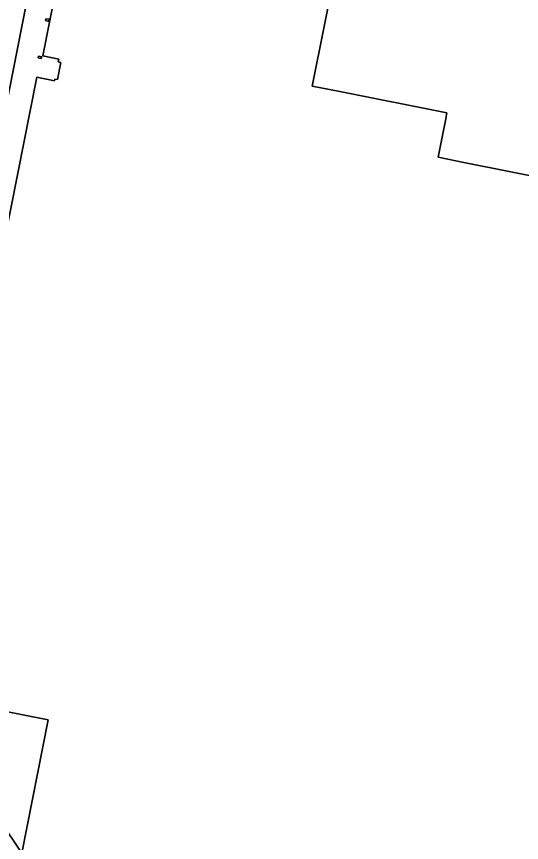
# Model space of a CAD drawing. Extents: x 158793 to 159888, y 384317 to 385256.
# Drawn here: x 159393 to 159485.8, y 384555.5 to 384707.3 of the extents above; entities that cross this region are included whole.
import ezdxf

# ---------------------------------------------------------------- set-up
doc = ezdxf.new("R2010")
doc.units = 0
for name, color, linetype in [('IMGEO_Erf', 7, 'Continuous'), ('IMGEO_Pand', 7, 'Continuous'), ('IMGEO_Parkeervlak_gesloten', 7, 'Continuous'), ('IMGEO_Rijbaan_lokaal_gesloten', 7, 'Continuous'), ('IMGEO_Voetpad_open', 7, 'Continuous')]:
    doc.layers.add(name, color=color, linetype=linetype)

msp = doc.modelspace()

# ---------------------------------------------------------------- linework, layer by layer
at = {"layer": 'IMGEO_Erf'}
msp.add_lwpolyline([(159398.81, 384578.09), (159374.24, 384582.91), (159393.96, 384553.55)], close=True, dxfattribs=at)
at = {"layer": 'IMGEO_Pand'}
for points in [[(159407.71, 384750), (159397.82, 384700.1), (159400.78, 384699.51), (159400.68, 384699.01), (159401.18, 384698.91), (159400.56, 384695.75), (159400.06, 384695.84), (159400, 384695.53), (159396.73, 384696.18), (159374.24, 384582.91), (159398.81, 384578.09), (159393.96, 384553.55)], [(159487.6, 384510.37), (159497.36, 384559.59), (159497.97, 384562.69), (159500, 384572.9), (159503.2, 384589.03), (159503.78, 384591.95), (159509.05, 384618.53), (159509.62, 384621.45), (159514.85, 384647.81), (159515.47, 384650.93), (159519.58, 384671.66), (159500, 384675.57), (159490.64, 384677.44), (159475.22, 384680.52), (159470.5, 384681.46), (159471.85, 384688.21), (159472.13, 384689.63), (159452.15, 384693.61), (159447.36, 384694.56), (159454.08, 384728.13)]]:
    msp.add_lwpolyline(points, dxfattribs=at)
for points in [[(159399, 384706.84), (159398.4, 384706.91), (159398.34, 384706.61), (159398.92, 384706.45)], [(159397.63, 384699.94), (159397.04, 384700.04), (159396.98, 384699.74), (159397.56, 384699.6)]]:
    msp.add_lwpolyline(points, close=True, dxfattribs=at)
at = {"layer": 'IMGEO_Parkeervlak_gesloten'}
msp.add_lwpolyline([(159532.4, 384737.34), (159472.62, 384748.51), (159468.25, 384725.59), (159454.08, 384728.13), (159447.36, 384694.56), (159452.15, 384693.61), (159472.13, 384689.63), (159471.85, 384688.21), (159470.5, 384681.46), (159475.22, 384680.52), (159490.64, 384677.44), (159500, 384675.57), (159519.58, 384671.66), (159523.79, 384692.61), (159525.48, 384702.5)], close=True, dxfattribs=at)
at = {"layer": 'IMGEO_Rijbaan_lokaal_gesloten'}
msp.add_lwpolyline([(159370.21, 384585.12), (159426.54, 384870.71)], dxfattribs=at)
at = {"layer": 'IMGEO_Voetpad_open'}
for points in [[(159426.54, 384870.71), (159370.21, 384585.12)], [(159397.25, 384545.98), (159393.96, 384553.55), (159374.24, 384582.91), (159396.73, 384696.18), (159400, 384695.53), (159400.06, 384695.84), (159400.56, 384695.75), (159401.18, 384698.91), (159400.68, 384699.01), (159400.78, 384699.51), (159397.82, 384700.1), (159407.71, 384750)]]:
    msp.add_lwpolyline(points, dxfattribs=at)
for points in [[(159399, 384706.84), (159398.92, 384706.45), (159398.34, 384706.61), (159398.4, 384706.91)], [(159397.63, 384699.94), (159397.56, 384699.6), (159396.98, 384699.74), (159397.04, 384700.04)]]:
    msp.add_lwpolyline(points, close=True, dxfattribs=at)

doc.saveas('drawing.dxf')
